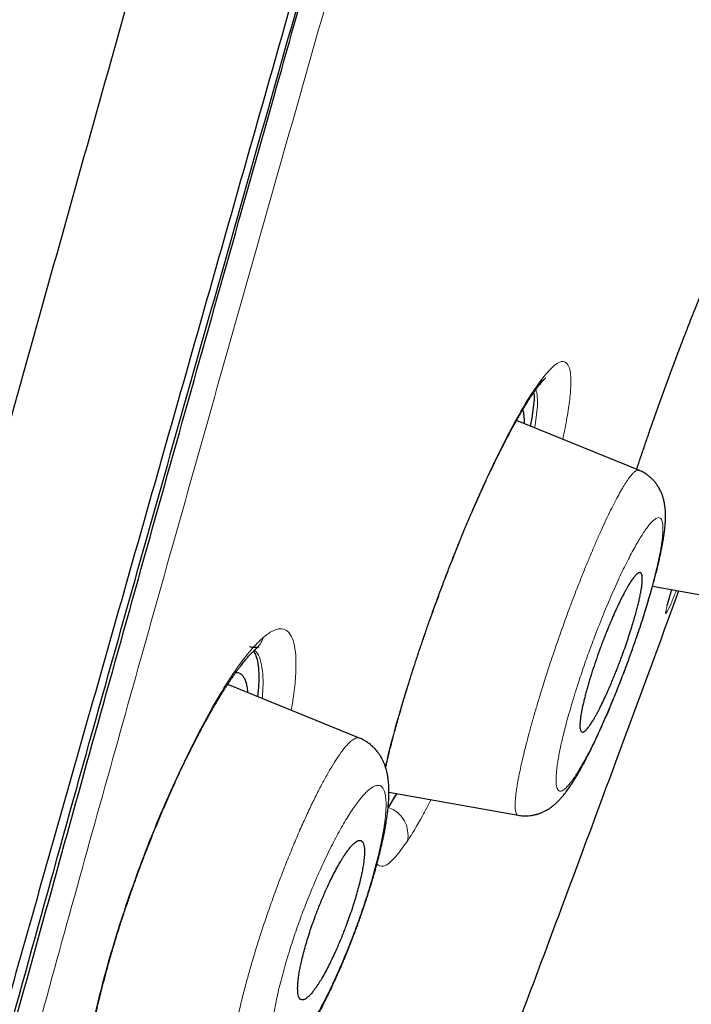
# Model space of a CAD drawing. Header units: millimetres. Extents: x 8 to 473, y 11 to 654.
# Tile 616 of 656: x 444 to 451, y 549 to 559. Entities that reach past the tile are written whole.
import ezdxf

# ---------------------------------------------------------------- set-up
doc = ezdxf.new("R2010")
doc.units = ezdxf.units.MM

msp = doc.modelspace()

# ---------------------------------------------------------------- linework, layer by layer
at = {"color": 7, "linetype": 'Continuous', "lineweight": 30}
for p, q in [((450.453, 554.198), (449.153, 554.728)), ((450.598, 552.967), (451.418, 552.82)), ((447.485, 551.354), (446.084, 551.924)), ((447.878, 550.767), (447.788, 550.617)), ((447.798, 550.781), (449.171, 550.535))]:
    msp.add_line(p, q, dxfattribs=at)
at = {"color": 8, "linetype": 'Continuous', "lineweight": 0}
msp.add_line((447.788, 550.617), (447.884, 550.766), dxfattribs=at)
for centre, radius, start, end in [((449.191, 555.249), 0.25, 322.1446, 343.8249), ((446.209, 552.498), 0.264, 310.4625, 343.9967), ((447.692, 550.325), 0.308, 347.8533, 71.7983)]:
    msp.add_arc(centre, radius, start, end, dxfattribs=at)
at = {"color": 7, "linetype": 'Continuous', "lineweight": 30}
for points, knots in [([(470.161, 650.285), (470.165, 650.268), (470.175, 650.234), (470.165, 650.13), (470.121, 649.916), (470.019, 649.506), (469.85, 648.852), (469.606, 647.941), (469.285, 646.778), (468.881, 645.329), (468.435, 643.743), (467.967, 642.086), (467.504, 640.446), (466.969, 638.552), (466.36, 636.375), (465.686, 633.934), (464.922, 631.151), (464.077, 628.063), (463.164, 624.714), (462.242, 621.331), (461.317, 617.938), (460.087, 613.427), (458.544, 607.791), (456.692, 601.044), (454.838, 594.331), (452.986, 587.638), (451.161, 581.094), (449.367, 574.681), (447.606, 568.399), (446.088, 562.982), (444.812, 558.438), (443.781, 554.762), (442.754, 551.101), (442.091, 548.732), (441.758, 547.542)], [0, 0, 0, 0, 0.026643, 0.056461, 0.086551, 0.11684, 0.14723, 0.177651, 0.208116, 0.238721, 0.269551, 0.290293, 0.311234, 0.332423, 0.353891, 0.375326, 0.396544, 0.421695, 0.446548, 0.471138, 0.49552, 0.519728, 0.567844, 0.615722, 0.66337, 0.710804, 0.758299, 0.802852, 0.847609, 0.892545, 0.919139, 0.945881, 0.972812, 1, 1, 1, 1]), ([(454.433, 650.065), (454.432, 650.063), (454.407, 650.017), (454.362, 649.932), (454.298, 649.814), (454.239, 649.704), (454.185, 649.602), (454.134, 649.508), (454.087, 649.421), (454.045, 649.341), (454.007, 649.27), (453.973, 649.207), (453.944, 649.153), (453.919, 649.107), (453.899, 649.069), (453.883, 649.039), (453.871, 649.017), (453.86, 648.996), (453.845, 648.969), (453.825, 648.93), (453.798, 648.88), (453.768, 648.824), (453.734, 648.761), (453.698, 648.692), (453.642, 648.588), (453.57, 648.453), (453.483, 648.291), (453.399, 648.133), (453.318, 647.979), (453.239, 647.831), (453.161, 647.685), (453.083, 647.538), (453.001, 647.384), (452.914, 647.219), (452.822, 647.045), (452.724, 646.859), (452.62, 646.664), (452.512, 646.458), (452.417, 646.279), (452.338, 646.13), (452.278, 646.014), (452.218, 645.901), (452.162, 645.793), (452.109, 645.694), (452.062, 645.603), (452.019, 645.521), (451.98, 645.448), (451.946, 645.382), (451.914, 645.322), (451.888, 645.273), (451.867, 645.233), (451.85, 645.2), (451.832, 645.165), (451.81, 645.124), (451.785, 645.075), (451.755, 645.018), (451.721, 644.953), (451.684, 644.882), (451.642, 644.803), (451.598, 644.718), (451.499, 644.528), (451.348, 644.239), (451.154, 643.866), (450.971, 643.514), (450.798, 643.181), (450.628, 642.853), (450.462, 642.532), (450.3, 642.217), (450.141, 641.909), (449.987, 641.608), (449.847, 641.336), (449.721, 641.09), (449.608, 640.869), (449.498, 640.653), (449.395, 640.452), (449.301, 640.268), (449.216, 640.1), (449.135, 639.94), (449.057, 639.787), (448.984, 639.643), (448.915, 639.507), (448.85, 639.38), (448.79, 639.26), (448.733, 639.147), (448.679, 639.041), (448.629, 638.942), (448.583, 638.852), (448.541, 638.769), (448.504, 638.694), (448.47, 638.627), (448.442, 638.572), (448.42, 638.528), (448.401, 638.491), (448.383, 638.455), (448.363, 638.415), (448.339, 638.367), (448.311, 638.312), (448.279, 638.249), (448.244, 638.179), (448.203, 638.098), (448.156, 638.003), (448.101, 637.894), (448.042, 637.776), (447.977, 637.648), (447.909, 637.511), (447.839, 637.372), (447.769, 637.232), (447.699, 637.092), (447.626, 636.946), (447.551, 636.795), (447.451, 636.594), (447.328, 636.348), (447.175, 636.04), (447.017, 635.721), (446.854, 635.392), (446.692, 635.064), (446.531, 634.737), (446.372, 634.412), (446.217, 634.096), (446.066, 633.79), (445.935, 633.52), (445.82, 633.285), (445.722, 633.083), (445.623, 632.882), (445.524, 632.676), (445.41, 632.442), (445.282, 632.178), (445.139, 631.882), (444.996, 631.587), (444.855, 631.293), (444.715, 631.003), (444.571, 630.704), (444.424, 630.397), (444.274, 630.082), (444.119, 629.758), (443.961, 629.427), (443.8, 629.087), (443.635, 628.738), (443.466, 628.381), (443.293, 628.015), (443.12, 627.648), (442.948, 627.28), (442.775, 626.911), (442.599, 626.535), (442.421, 626.151), (442.254, 625.793), (442.1, 625.461), (441.959, 625.156), (441.818, 624.848), (441.676, 624.542), (441.538, 624.24), (441.395, 623.929), (441.249, 623.61), (441.1, 623.282), (440.955, 622.965), (440.821, 622.669), (440.695, 622.393), (440.579, 622.136), (440.467, 621.888), (440.359, 621.648), (440.255, 621.417), (440.154, 621.194), (440.058, 620.98), (439.966, 620.775), (439.878, 620.578), (439.794, 620.389), (439.713, 620.209), (439.637, 620.037), (439.564, 619.874), (439.495, 619.719), (439.43, 619.573), (439.368, 619.433), (439.309, 619.3), (439.254, 619.174), (439.201, 619.056), (439.152, 618.944), (439.105, 618.838), (439.062, 618.741), (439.023, 618.652), (438.988, 618.574), (438.956, 618.501), (438.927, 618.434), (438.9, 618.374), (438.877, 618.321), (438.856, 618.273), (438.835, 618.225), (438.807, 618.162), (438.771, 618.08), (438.726, 617.978), (438.678, 617.867), (438.625, 617.746), (438.568, 617.615), (438.506, 617.475), (438.441, 617.326), (438.372, 617.168), (438.299, 617.001), (438.223, 616.825), (438.14, 616.635), (438.051, 616.43), (437.956, 616.21), (437.856, 615.98), (437.753, 615.74), (437.645, 615.491), (437.535, 615.234), (437.42, 614.967), (437.302, 614.691), (437.184, 614.415), (437.066, 614.139), (436.949, 613.865), (436.829, 613.582), (436.706, 613.291), (436.579, 612.991), (436.449, 612.683), (436.316, 612.367), (436.18, 612.043), (436.041, 611.713), (435.9, 611.374), (435.756, 611.029), (435.609, 610.675), (435.459, 610.312), (435.306, 609.941), (435.149, 609.561), (434.987, 609.166), (434.819, 608.756), (434.647, 608.334), (434.473, 607.905), (434.298, 607.472), (434.121, 607.034), (433.937, 606.577), (433.746, 606.1), (433.548, 605.603), (433.348, 605.1), (433.146, 604.588), (432.941, 604.068), (432.735, 603.542), (432.52, 602.991), (432.297, 602.417), (432.066, 601.82), (431.834, 601.216), (431.601, 600.603), (431.387, 600.042), (431.195, 599.533), (431.023, 599.077), (430.85, 598.616), (430.676, 598.151), (430.503, 597.684), (430.331, 597.22), (430.155, 596.745), (429.977, 596.259), (429.795, 595.76), (429.612, 595.257), (429.427, 594.747), (429.232, 594.204), (429.025, 593.628), (428.809, 593.02), (428.592, 592.407), (428.373, 591.787), (428.155, 591.164), (427.938, 590.538), (427.721, 589.91), (427.503, 589.276), (427.293, 588.659), (427.091, 588.061), (426.896, 587.483), (426.7, 586.899), (426.504, 586.309), (426.306, 585.711), (426.108, 585.107), (425.91, 584.501), (425.712, 583.892), (425.514, 583.277), (425.316, 582.656), (425.117, 582.029), (424.918, 581.398), (424.719, 580.763), (424.519, 580.121), (424.32, 579.474), (424.103, 578.765), (423.869, 577.995), (423.619, 577.162), (423.368, 576.321), (423.119, 575.473), (422.877, 574.643), (422.643, 573.831), (422.417, 573.037), (422.19, 572.236), (421.965, 571.429), (421.74, 570.616), (421.516, 569.796), (421.309, 569.029), (421.118, 568.315), (420.943, 567.657), (420.77, 566.996), (420.597, 566.331), (420.424, 565.66), (420.252, 564.984), (420.07, 564.265), (419.881, 563.506), (419.683, 562.703), (419.486, 561.894), (419.29, 561.08), (419.096, 560.261), (418.906, 559.451), (418.722, 558.65), (418.541, 557.859), (418.363, 557.064), (418.186, 556.264), (418.069, 555.73), (418.011, 555.462)], [0, 0, 0, 0, 0.000098, 0.001589, 0.002961, 0.004242, 0.00543, 0.006526, 0.007549, 0.008475, 0.009305, 0.010038, 0.010675, 0.011215, 0.011658, 0.011998, 0.012244, 0.012453, 0.012707, 0.013199, 0.013803, 0.014438, 0.015163, 0.015978, 0.016832, 0.01877, 0.020652, 0.022477, 0.024245, 0.025957, 0.027612, 0.029269, 0.031038, 0.032921, 0.03492, 0.037035, 0.039266, 0.041612, 0.044074, 0.045383, 0.046721, 0.048028, 0.049247, 0.050381, 0.051428, 0.052336, 0.053167, 0.053922, 0.054599, 0.0552, 0.055603, 0.055963, 0.056324, 0.056783, 0.057341, 0.058, 0.058713, 0.059514, 0.060405, 0.061382, 0.062385, 0.066803, 0.071131, 0.074925, 0.078657, 0.082323, 0.085919, 0.089437, 0.092874, 0.096225, 0.099487, 0.101989, 0.10444, 0.106842, 0.109184, 0.111131, 0.112992, 0.114769, 0.116461, 0.118068, 0.119563, 0.120976, 0.122305, 0.123549, 0.124732, 0.125825, 0.12683, 0.127746, 0.128572, 0.129309, 0.129957, 0.130402, 0.130792, 0.131153, 0.131594, 0.132127, 0.132741, 0.133433, 0.134198, 0.135038, 0.136134, 0.137333, 0.138637, 0.140043, 0.141553, 0.143166, 0.144627, 0.146163, 0.147774, 0.149456, 0.15114, 0.154396, 0.157583, 0.161287, 0.164896, 0.168411, 0.172075, 0.175635, 0.179091, 0.182444, 0.185691, 0.187941, 0.190136, 0.192311, 0.194549, 0.196853, 0.19997, 0.203199, 0.20654, 0.209617, 0.212782, 0.216035, 0.219375, 0.222802, 0.226316, 0.22992, 0.233613, 0.237397, 0.241273, 0.245242, 0.249301, 0.253212, 0.257204, 0.261275, 0.265426, 0.269655, 0.272904, 0.276197, 0.279534, 0.28287, 0.286126, 0.289301, 0.292939, 0.296465, 0.299882, 0.303186, 0.306042, 0.308806, 0.311478, 0.314057, 0.316544, 0.318938, 0.321239, 0.323448, 0.325564, 0.327589, 0.329523, 0.331365, 0.333117, 0.334777, 0.336347, 0.337826, 0.339278, 0.340631, 0.341885, 0.343076, 0.344216, 0.345306, 0.346199, 0.347051, 0.347837, 0.348552, 0.349195, 0.349759, 0.350256, 0.35075, 0.351274, 0.352281, 0.35338, 0.354571, 0.355854, 0.357258, 0.358758, 0.360354, 0.362045, 0.363832, 0.365713, 0.36769, 0.369926, 0.372272, 0.374727, 0.377292, 0.379965, 0.382698, 0.385538, 0.388487, 0.391547, 0.394375, 0.397295, 0.400308, 0.403412, 0.406605, 0.409883, 0.413244, 0.416683, 0.420196, 0.423787, 0.427457, 0.431212, 0.435054, 0.43899, 0.44302, 0.447141, 0.451552, 0.456033, 0.460564, 0.465145, 0.469776, 0.47446, 0.479632, 0.484871, 0.490184, 0.495575, 0.50105, 0.5066, 0.512209, 0.518433, 0.524705, 0.531042, 0.537459, 0.543972, 0.548688, 0.553463, 0.558297, 0.563178, 0.568071, 0.572938, 0.577743, 0.582952, 0.588145, 0.593384, 0.59869, 0.604071, 0.610361, 0.61669, 0.623049, 0.629483, 0.636009, 0.64247, 0.648969, 0.655537, 0.662177, 0.668131, 0.674101, 0.680125, 0.686228, 0.692406, 0.698644, 0.704904, 0.711166, 0.717479, 0.723888, 0.73035, 0.736821, 0.743335, 0.749925, 0.756573, 0.763256, 0.771713, 0.780244, 0.788845, 0.797504, 0.80623, 0.814259, 0.822361, 0.830516, 0.838728, 0.846995, 0.855321, 0.863723, 0.870371, 0.877044, 0.883739, 0.890466, 0.897249, 0.904107, 0.910995, 0.919032, 0.927134, 0.93531, 0.943515, 0.951754, 0.960056, 0.967965, 0.975929, 0.983915, 0.991936, 1, 1, 1, 1]), ([(471.484, 648.33), (471.488, 648.316), (471.497, 648.284), (471.488, 648.178), (471.446, 647.96), (471.347, 647.548), (471.196, 646.941), (470.998, 646.18), (470.769, 645.319), (470.49, 644.289), (470.158, 643.073), (469.787, 641.725), (469.38, 640.254), (468.943, 638.682), (468.486, 637.039), (468.024, 635.366), (467.573, 633.72), (467.092, 631.958), (466.53, 629.9), (465.886, 627.539), (465.16, 624.882), (464.418, 622.172), (463.666, 619.429), (462.906, 616.668), (461.888, 612.972), (460.604, 608.335), (459.056, 602.763), (457.502, 597.194), (455.944, 591.632), (454.383, 586.074), (452.899, 580.814), (451.495, 575.849), (450.172, 571.182), (448.851, 566.524), (447.696, 562.458), (446.708, 558.985), (445.888, 556.099), (445.075, 553.24), (444.271, 550.41), (443.753, 548.575), (443.493, 547.657)], [0, 0, 0, 0, 0.0263947, 0.0567135, 0.0870843, 0.1174919, 0.1479186, 0.1722719, 0.1966285, 0.2209895, 0.2453683, 0.2697732, 0.2901329, 0.310517, 0.330927, 0.3462517, 0.3615813, 0.3769064, 0.39222, 0.4126117, 0.4329787, 0.453321, 0.473641, 0.4939369, 0.5142124, 0.554725, 0.5952005, 0.6356391, 0.6760307, 0.7163943, 0.7567769, 0.7907369, 0.8247232, 0.8587319, 0.8927619, 0.9141655, 0.9355885, 0.9570317, 0.9784983, 1, 1, 1, 1]), ([(443.571, 547.548), (443.926, 548.83), (444.632, 551.385), (445.761, 555.379), (446.906, 559.413), (448.199, 563.949), (449.492, 568.476), (450.397, 571.649), (450.778, 572.985)], [0, 0, 0, 0, 0.159782, 0.318102, 0.476219, 0.6347, 0.846114, 1, 1, 1, 1]), ([(443.662, 547.747), (443.967, 548.85), (444.586, 551.087), (445.567, 554.588), (446.526, 557.994), (447.16, 560.236), (447.453, 561.273)], [0, 0, 0, 0, 0.253931, 0.515114, 0.775842, 1, 1, 1, 1]), ([(450.429, 554.208), (450.433, 554.219), (450.451, 554.273), (450.485, 554.373), (450.53, 554.507), (450.58, 554.65), (450.633, 554.801), (450.689, 554.959), (450.746, 555.115), (450.803, 555.269), (450.852, 555.401), (450.894, 555.512), (450.929, 555.603), (450.966, 555.696), (451.004, 555.794), (451.044, 555.896), (451.087, 556.003), (451.133, 556.115), (451.177, 556.222), (451.219, 556.323), (451.259, 556.419), (451.301, 556.515), (451.343, 556.612), (451.385, 556.709), (451.429, 556.805), (451.472, 556.899), (451.515, 556.991), (451.558, 557.08), (451.585, 557.134), (451.599, 557.162)], [0, 0, 0, 0, 0.009775, 0.050649, 0.091093, 0.131104, 0.17854, 0.225352, 0.271547, 0.317138, 0.362147, 0.389994, 0.417623, 0.445839, 0.476093, 0.508421, 0.542823, 0.579299, 0.617848, 0.650176, 0.683824, 0.718786, 0.755057, 0.792632, 0.831504, 0.871673, 0.913139, 0.955909, 1, 1, 1, 1]), ([(449.388, 555.096), (449.393, 555.102), (449.402, 555.113), (449.414, 555.127), (449.423, 555.138), (449.43, 555.145), (449.435, 555.151), (449.44, 555.157), (449.445, 555.162), (449.452, 555.168), (449.458, 555.174), (449.462, 555.178), (449.463, 555.178), (449.463, 555.178)], [0, 0, 0, 0, 0.120547, 0.223664, 0.309471, 0.378066, 0.42953, 0.484398, 0.550737, 0.629227, 0.765796, 0.892402, 1, 1, 1, 1]), ([(449.424, 555.162), (449.422, 555.161), (449.42, 555.161), (449.418, 555.16), (449.418, 555.16)], [0, 0, 0, 0, 0.935066, 1, 1, 1, 1]), ([(447.763, 551.042), (447.763, 551.042), (447.766, 551.057), (447.772, 551.084), (447.781, 551.122), (447.789, 551.154), (447.795, 551.18), (447.801, 551.201), (447.806, 551.222), (447.812, 551.248), (447.821, 551.283), (447.832, 551.326), (447.846, 551.379), (447.863, 551.44), (447.882, 551.51), (447.904, 551.589), (447.929, 551.676), (447.958, 551.773), (447.99, 551.879), (448.025, 551.991), (448.062, 552.108), (448.101, 552.227), (448.142, 552.349), (448.184, 552.47), (448.229, 552.601), (448.279, 552.738), (448.332, 552.884), (448.385, 553.025), (448.44, 553.169), (448.497, 553.313), (448.555, 553.457), (448.612, 553.596), (448.662, 553.712), (448.704, 553.808), (448.738, 553.886), (448.77, 553.959), (448.801, 554.026), (448.829, 554.088), (448.855, 554.144), (448.879, 554.194), (448.899, 554.235), (448.914, 554.267), (448.926, 554.291), (448.935, 554.311), (448.945, 554.331), (448.958, 554.356), (448.974, 554.388), (448.993, 554.427), (449.016, 554.471), (449.042, 554.522), (449.071, 554.578), (449.104, 554.639), (449.137, 554.699), (449.169, 554.756), (449.193, 554.798), (449.211, 554.828), (449.223, 554.848), (449.234, 554.866), (449.245, 554.884), (449.256, 554.902), (449.268, 554.922), (449.283, 554.945), (449.3, 554.972), (449.32, 555.001), (449.342, 555.033), (449.365, 555.065), (449.38, 555.085), (449.388, 555.096)], [0, 0, 0, 0, 0.000259, 0.011363, 0.020966, 0.029067, 0.035665, 0.04076, 0.044412, 0.051375, 0.059285, 0.069811, 0.082119, 0.096216, 0.112106, 0.129792, 0.148914, 0.169753, 0.192306, 0.216578, 0.24014, 0.265039, 0.290006, 0.314632, 0.338914, 0.368781, 0.398108, 0.426892, 0.455133, 0.486117, 0.516425, 0.546063, 0.57504, 0.592895, 0.610458, 0.627658, 0.643561, 0.657897, 0.672291, 0.68467, 0.695038, 0.703395, 0.709742, 0.713548, 0.718801, 0.725518, 0.733425, 0.744894, 0.757387, 0.770904, 0.788473, 0.807513, 0.827234, 0.846443, 0.865129, 0.872458, 0.879703, 0.886865, 0.893944, 0.900971, 0.90904, 0.918692, 0.931133, 0.945485, 0.961746, 0.979917, 1, 1, 1, 1]), ([(449.335, 555.023), (449.336, 555.018), (449.344, 554.973), (449.333, 554.855), (449.308, 554.715), (449.3, 554.668)], [0, 0, 0, 0, 0.073122, 0.694655, 1, 1, 1, 1]), ([(449.218, 554.841), (449.219, 554.838), (449.224, 554.826), (449.229, 554.796), (449.233, 554.751), (449.234, 554.716), (449.233, 554.696), (449.233, 554.696)], [0, 0, 0, 0, 0.08892, 0.392149, 0.695514, 0.998898, 1, 1, 1, 1]), ([(449.171, 550.535), (449.188, 550.532), (449.219, 550.528), (449.262, 550.528), (449.296, 550.531), (449.321, 550.534), (449.338, 550.538), (449.352, 550.541), (449.364, 550.544), (449.376, 550.547), (449.388, 550.551), (449.402, 550.556), (449.416, 550.562), (449.435, 550.57), (449.462, 550.583), (449.494, 550.601), (449.524, 550.622), (449.549, 550.642), (449.574, 550.663), (449.596, 550.685), (449.616, 550.706), (449.633, 550.725), (449.648, 550.743), (449.664, 550.762), (449.68, 550.783), (449.695, 550.804), (449.709, 550.823), (449.723, 550.843), (449.74, 550.868), (449.76, 550.899), (449.782, 550.935), (449.805, 550.974), (449.828, 551.014), (449.849, 551.051), (449.866, 551.083), (449.88, 551.109), (449.892, 551.132), (449.906, 551.158), (449.922, 551.19), (449.941, 551.228), (449.967, 551.281), (449.998, 551.346), (450.034, 551.424), (450.066, 551.496), (450.097, 551.564), (450.126, 551.631), (450.156, 551.704), (450.189, 551.783), (450.223, 551.868), (450.259, 551.959), (450.297, 552.057), (450.336, 552.161), (450.375, 552.268), (450.413, 552.376), (450.449, 552.481), (450.482, 552.582), (450.513, 552.678), (450.541, 552.77), (450.567, 552.857), (450.59, 552.936), (450.61, 553.007), (450.627, 553.072), (450.642, 553.13), (450.655, 553.181), (450.665, 553.224), (450.673, 553.259), (450.679, 553.285), (450.683, 553.303), (450.686, 553.321), (450.691, 553.344), (450.697, 553.375), (450.704, 553.411), (450.711, 553.448), (450.716, 553.479), (450.72, 553.505), (450.725, 553.548), (450.73, 553.587), (450.733, 553.623), (450.734, 553.638), (450.735, 553.656), (450.736, 553.678), (450.737, 553.702), (450.737, 553.727), (450.736, 553.748), (450.735, 553.766), (450.734, 553.781), (450.733, 553.795), (450.731, 553.808), (450.73, 553.821), (450.727, 553.836), (450.724, 553.853), (450.72, 553.873), (450.716, 553.892), (450.711, 553.907), (450.708, 553.919), (450.704, 553.93), (450.699, 553.943), (450.692, 553.959), (450.682, 553.983), (450.666, 554.013), (450.644, 554.047), (450.625, 554.072), (450.611, 554.088), (450.601, 554.099), (450.591, 554.109), (450.578, 554.12), (450.56, 554.136), (450.534, 554.156), (450.497, 554.179), (450.469, 554.192), (450.453, 554.199)], [0, 0, 0, 0, 0.010636, 0.01953, 0.026548, 0.031608, 0.034985, 0.037941, 0.04061, 0.042989, 0.046193, 0.048915, 0.052631, 0.057572, 0.063729, 0.074712, 0.083914, 0.0931, 0.102715, 0.112694, 0.122552, 0.130001, 0.137152, 0.145382, 0.154538, 0.162899, 0.170142, 0.177516, 0.185941, 0.198016, 0.210886, 0.223499, 0.235863, 0.247798, 0.256705, 0.263654, 0.269332, 0.276118, 0.284635, 0.294587, 0.305553, 0.324473, 0.342362, 0.359236, 0.372887, 0.387067, 0.402229, 0.418372, 0.435496, 0.453605, 0.472704, 0.4928, 0.513864, 0.534835, 0.555197, 0.574947, 0.594084, 0.6126, 0.630491, 0.647754, 0.662684, 0.677108, 0.690709, 0.70262, 0.712786, 0.721947, 0.728989, 0.731786, 0.736143, 0.742104, 0.749676, 0.760987, 0.771231, 0.780186, 0.787845, 0.794233, 0.818426, 0.823385, 0.828366, 0.833745, 0.840542, 0.848841, 0.857362, 0.864446, 0.87009, 0.875149, 0.879164, 0.883053, 0.887124, 0.891478, 0.89635, 0.902255, 0.908265, 0.912421, 0.915248, 0.917908, 0.921318, 0.925489, 0.930092, 0.939933, 0.94886, 0.95718, 0.960227, 0.963234, 0.966199, 0.96926, 0.973984, 0.980765, 0.989492, 1, 1, 1, 1]), ([(449.85, 551.416), (449.852, 551.416), (449.856, 551.416), (449.863, 551.418), (449.871, 551.422), (449.881, 551.429), (449.892, 551.439), (449.905, 551.454), (449.922, 551.475), (449.943, 551.504), (449.965, 551.539), (449.982, 551.568), (449.993, 551.588), (450, 551.6), (450.006, 551.61), (450.011, 551.621), (450.017, 551.631), (450.022, 551.64), (450.036, 551.668), (450.06, 551.716), (450.094, 551.788), (450.128, 551.863), (450.158, 551.932), (450.183, 551.992), (450.204, 552.044), (450.224, 552.094), (450.243, 552.144), (450.262, 552.194), (450.284, 552.254), (450.31, 552.327), (450.338, 552.41), (450.365, 552.492), (450.388, 552.566), (450.408, 552.633), (450.424, 552.692), (450.439, 552.748), (450.452, 552.801), (450.464, 552.853), (450.474, 552.903), (450.482, 552.952), (450.487, 552.995), (450.49, 553.034), (450.489, 553.066), (450.486, 553.084), (450.483, 553.094), (450.481, 553.099), (450.479, 553.103), (450.476, 553.106), (450.473, 553.109), (450.47, 553.111), (450.466, 553.112), (450.461, 553.112), (450.455, 553.11), (450.448, 553.108), (450.44, 553.103), (450.431, 553.095), (450.42, 553.085), (450.409, 553.072), (450.392, 553.051), (450.372, 553.023), (450.349, 552.987), (450.332, 552.958), (450.321, 552.938), (450.314, 552.927), (450.309, 552.916), (450.303, 552.906), (450.298, 552.896), (450.293, 552.887), (450.279, 552.86), (450.255, 552.813), (450.22, 552.74), (450.186, 552.665), (450.157, 552.596), (450.131, 552.536), (450.11, 552.485), (450.09, 552.434), (450.071, 552.384), (450.052, 552.335), (450.027, 552.265), (449.995, 552.175), (449.958, 552.064), (449.93, 551.975), (449.91, 551.907), (449.896, 551.857), (449.884, 551.809), (449.872, 551.763), (449.861, 551.719), (449.851, 551.673), (449.842, 551.625), (449.834, 551.577), (449.829, 551.533), (449.826, 551.495), (449.827, 551.462), (449.831, 551.438), (449.838, 551.422), (449.845, 551.419), (449.848, 551.417)], [0, 0, 0, 0, 0.006777, 0.014278, 0.022505, 0.031457, 0.041134, 0.051536, 0.062663, 0.078159, 0.091912, 0.103924, 0.107577, 0.111033, 0.11429, 0.11735, 0.120213, 0.122878, 0.125345, 0.14304, 0.160154, 0.176688, 0.192644, 0.202962, 0.213025, 0.222832, 0.232383, 0.24168, 0.250722, 0.266527, 0.282287, 0.298005, 0.313684, 0.326203, 0.338702, 0.351183, 0.363646, 0.376095, 0.390105, 0.404585, 0.419537, 0.434963, 0.450865, 0.467245, 0.472015, 0.476824, 0.481672, 0.48656, 0.491487, 0.496453, 0.501458, 0.507522, 0.514094, 0.521172, 0.528758, 0.536851, 0.545452, 0.554559, 0.564175, 0.580102, 0.594091, 0.606142, 0.609764, 0.613166, 0.616348, 0.61931, 0.622052, 0.624574, 0.626876, 0.64458, 0.661699, 0.678235, 0.694188, 0.704503, 0.714561, 0.724361, 0.733905, 0.743193, 0.752225, 0.77316, 0.794062, 0.814939, 0.825377, 0.835812, 0.846244, 0.856677, 0.867109, 0.877543, 0.891453, 0.90587, 0.920797, 0.936236, 0.952189, 0.968656, 0.985641, 1, 1, 1, 1]), ([(448.861, 547.494), (449.057, 548.016), (449.526, 549.262), (450.198, 551.07), (450.672, 552.357), (450.878, 552.917)], [0, 0, 0, 0, 0.2892345, 0.6905313, 1, 1, 1, 1]), ([(450.754, 552.757), (450.759, 552.781), (450.767, 552.814), (450.795, 552.905), (450.803, 552.93)], [0, 0, 0, 0, 0.726798, 1, 1, 1, 1]), ([(444.581, 547.543), (444.58, 547.551), (444.579, 547.564), (444.578, 547.585), (444.577, 547.604), (444.576, 547.621), (444.576, 547.636), (444.576, 547.66), (444.577, 547.695), (444.579, 547.743), (444.582, 547.792), (444.587, 547.842), (444.592, 547.891), (444.598, 547.94), (444.603, 547.984), (444.609, 548.021), (444.613, 548.052), (444.618, 548.082), (444.622, 548.108), (444.626, 548.131), (444.63, 548.155), (444.635, 548.184), (444.642, 548.221), (444.651, 548.265), (444.66, 548.315), (444.671, 548.369), (444.683, 548.423), (444.7, 548.497), (444.721, 548.59), (444.75, 548.705), (444.781, 548.823), (444.814, 548.946), (444.851, 549.073), (444.888, 549.199), (444.926, 549.323), (444.965, 549.444), (445.007, 549.569), (445.051, 549.698), (445.097, 549.83), (445.146, 549.965), (445.198, 550.103), (445.252, 550.242), (445.308, 550.382), (445.366, 550.522), (445.425, 550.658), (445.482, 550.789), (445.537, 550.909), (445.587, 551.017), (445.633, 551.111), (445.673, 551.194), (445.712, 551.271), (445.748, 551.341), (445.782, 551.406), (445.813, 551.464), (445.843, 551.519), (445.867, 551.564), (445.888, 551.6), (445.904, 551.628), (445.92, 551.656), (445.936, 551.685), (445.952, 551.712), (445.966, 551.736), (445.977, 551.754), (445.985, 551.767), (445.992, 551.779), (446, 551.792), (446.01, 551.809), (446.023, 551.83), (446.039, 551.855), (446.057, 551.884), (446.076, 551.913), (446.095, 551.942), (446.113, 551.969), (446.13, 551.994), (446.149, 552.022), (446.17, 552.051), (446.192, 552.081), (446.211, 552.106), (446.229, 552.129), (446.245, 552.151), (446.262, 552.171), (446.278, 552.19), (446.293, 552.207), (446.307, 552.223), (446.321, 552.239), (446.335, 552.254), (446.35, 552.269), (446.366, 552.283), (446.376, 552.292), (446.381, 552.297)], [0, 0, 0, 0, 0.010544, 0.019672, 0.027378, 0.033658, 0.039157, 0.044849, 0.059069, 0.074061, 0.087914, 0.101406, 0.114111, 0.126059, 0.137647, 0.144791, 0.151839, 0.158682, 0.164361, 0.16865, 0.173561, 0.179666, 0.186993, 0.1962, 0.20644, 0.216788, 0.227201, 0.237682, 0.257712, 0.277938, 0.298351, 0.318957, 0.339834, 0.361261, 0.38009, 0.399353, 0.419057, 0.439211, 0.459828, 0.480923, 0.502515, 0.524503, 0.546821, 0.569486, 0.592349, 0.61426, 0.635014, 0.654623, 0.670846, 0.6862, 0.700686, 0.714304, 0.727056, 0.73894, 0.750042, 0.761499, 0.767496, 0.773672, 0.780026, 0.786559, 0.793228, 0.798928, 0.80318, 0.806114, 0.808517, 0.811727, 0.815744, 0.821227, 0.82773, 0.835253, 0.843587, 0.85168, 0.859382, 0.866696, 0.873621, 0.884541, 0.894331, 0.90311, 0.911458, 0.919456, 0.927443, 0.936254, 0.94376, 0.95159, 0.959698, 0.968087, 0.97737, 0.988007, 1, 1, 1, 1]), ([(446.416, 552.323), (446.416, 552.323), (446.416, 552.323), (446.412, 552.321), (446.405, 552.319), (446.398, 552.318), (446.39, 552.316), (446.379, 552.315), (446.367, 552.315), (446.353, 552.316), (446.337, 552.318), (446.325, 552.321), (446.319, 552.323)], [0, 0, 0, 0, 0.105901, 0.231415, 0.341111, 0.433273, 0.515502, 0.610895, 0.693927, 0.781572, 0.882584, 1, 1, 1, 1]), ([(446.359, 552.277), (446.368, 552.262), (446.388, 552.229), (446.405, 552.15), (446.415, 552.047), (446.415, 551.931), (446.406, 551.838), (446.401, 551.795)], [0, 0, 0, 0, 0.1823982, 0.4012116, 0.6133031, 0.8189564, 1, 1, 1, 1]), ([(446.17, 552.051), (446.177, 552.051), (446.193, 552.052), (446.216, 552.042), (446.239, 552.024), (446.258, 551.996), (446.274, 551.96), (446.285, 551.914), (446.293, 551.874), (446.294, 551.846), (446.295, 551.838)], [0, 0, 0, 0, 0.0903182, 0.2332711, 0.3763818, 0.5196456, 0.6630307, 0.8064872, 0.9499548, 1, 1, 1, 1]), ([(446.186, 547.695), (446.201, 547.692), (446.229, 547.688), (446.269, 547.687), (446.301, 547.688), (446.327, 547.691), (446.345, 547.694), (446.36, 547.697), (446.373, 547.699), (446.388, 547.703), (446.404, 547.707), (446.428, 547.715), (446.456, 547.725), (446.487, 547.74), (446.517, 547.755), (446.546, 547.773), (446.574, 547.792), (446.602, 547.813), (446.631, 547.838), (446.662, 547.866), (446.691, 547.895), (446.718, 547.925), (446.741, 547.951), (446.763, 547.977), (446.784, 548.003), (446.803, 548.029), (446.823, 548.056), (446.844, 548.086), (446.87, 548.123), (446.898, 548.167), (446.927, 548.213), (446.959, 548.266), (446.994, 548.325), (447.029, 548.389), (447.063, 548.451), (447.094, 548.511), (447.124, 548.572), (447.155, 548.634), (447.185, 548.697), (447.212, 548.756), (447.234, 548.803), (447.25, 548.839), (447.261, 548.865), (447.271, 548.887), (447.279, 548.904), (447.286, 548.921), (447.295, 548.943), (447.308, 548.974), (447.324, 549.012), (447.343, 549.056), (447.363, 549.106), (447.385, 549.16), (447.406, 549.215), (447.427, 549.27), (447.447, 549.323), (447.468, 549.379), (447.489, 549.438), (447.511, 549.501), (447.531, 549.56), (447.55, 549.617), (447.567, 549.668), (447.581, 549.712), (447.591, 549.745), (447.599, 549.769), (447.605, 549.789), (447.612, 549.812), (447.62, 549.84), (447.63, 549.874), (447.641, 549.913), (447.658, 549.971), (447.678, 550.046), (447.7, 550.134), (447.721, 550.221), (447.737, 550.294), (447.749, 550.351), (447.757, 550.394), (447.763, 550.432), (447.769, 550.466), (447.774, 550.496), (447.778, 550.525), (447.782, 550.552), (447.785, 550.581), (447.788, 550.61), (447.791, 550.64), (447.793, 550.666), (447.795, 550.689), (447.796, 550.712), (447.797, 550.738), (447.798, 550.768), (447.798, 550.8), (447.797, 550.832), (447.795, 550.864), (447.793, 550.895), (447.789, 550.923), (447.785, 550.949), (447.782, 550.968), (447.778, 550.984), (447.775, 550.997), (447.772, 551.01), (447.768, 551.025), (447.762, 551.043), (447.756, 551.062), (447.75, 551.078), (447.744, 551.091), (447.739, 551.103), (447.733, 551.116), (447.726, 551.131), (447.717, 551.148), (447.706, 551.166), (447.693, 551.186), (447.677, 551.207), (447.66, 551.229), (447.644, 551.245), (447.633, 551.256), (447.624, 551.265), (447.615, 551.273), (447.603, 551.283), (447.585, 551.298), (447.559, 551.316), (447.525, 551.336), (447.499, 551.348), (447.485, 551.354)], [0, 0, 0, 0, 0.01032, 0.019083, 0.026214, 0.031663, 0.035736, 0.038679, 0.04197, 0.045623, 0.049636, 0.053932, 0.063255, 0.071451, 0.080509, 0.090071, 0.099377, 0.109463, 0.120826, 0.132879, 0.1467, 0.158497, 0.168199, 0.178031, 0.187843, 0.197382, 0.205345, 0.215372, 0.227526, 0.241158, 0.255116, 0.268761, 0.286326, 0.302718, 0.317957, 0.332061, 0.345045, 0.360018, 0.373786, 0.386356, 0.397736, 0.403591, 0.409075, 0.413693, 0.416983, 0.419753, 0.424169, 0.43035, 0.438295, 0.446931, 0.456988, 0.467945, 0.478688, 0.489182, 0.499423, 0.509412, 0.521763, 0.533712, 0.545261, 0.55641, 0.566588, 0.575089, 0.581907, 0.586083, 0.589523, 0.593887, 0.599427, 0.606144, 0.614042, 0.623024, 0.64143, 0.660062, 0.678923, 0.698017, 0.708853, 0.718928, 0.728175, 0.73659, 0.744176, 0.750931, 0.758407, 0.765274, 0.77333, 0.781681, 0.789067, 0.795474, 0.800897, 0.808695, 0.817299, 0.826767, 0.836297, 0.846456, 0.855925, 0.864263, 0.871543, 0.878573, 0.881938, 0.88557, 0.889496, 0.893818, 0.898888, 0.904591, 0.909502, 0.913265, 0.916116, 0.919456, 0.923728, 0.928829, 0.933899, 0.938757, 0.946281, 0.952641, 0.957796, 0.961746, 0.963442, 0.965943, 0.969383, 0.973751, 0.980982, 0.989765, 1, 1, 1, 1]), ([(446.871, 548.574), (446.873, 548.574), (446.877, 548.573), (446.885, 548.574), (446.895, 548.577), (446.907, 548.582), (446.921, 548.591), (446.939, 548.605), (446.959, 548.626), (446.983, 548.653), (447.007, 548.684), (447.026, 548.712), (447.04, 548.732), (447.048, 548.745), (447.057, 548.758), (447.065, 548.771), (447.072, 548.783), (447.09, 548.812), (447.117, 548.86), (447.154, 548.93), (447.19, 549.004), (447.223, 549.075), (447.253, 549.141), (447.279, 549.203), (447.304, 549.264), (447.328, 549.324), (447.353, 549.392), (447.38, 549.467), (447.409, 549.551), (447.435, 549.633), (447.458, 549.713), (447.479, 549.791), (447.494, 549.852), (447.505, 549.899), (447.512, 549.933), (447.518, 549.966), (447.525, 550.006), (447.531, 550.05), (447.536, 550.099), (447.538, 550.143), (447.537, 550.183), (447.532, 550.216), (447.526, 550.236), (447.521, 550.246), (447.518, 550.251), (447.514, 550.255), (447.511, 550.259), (447.507, 550.262), (447.503, 550.264), (447.499, 550.266), (447.493, 550.268), (447.486, 550.268), (447.476, 550.267), (447.464, 550.262), (447.448, 550.254), (447.429, 550.239), (447.406, 550.217), (447.382, 550.189), (447.357, 550.157), (447.338, 550.13), (447.324, 550.109), (447.316, 550.096), (447.307, 550.084), (447.299, 550.071), (447.292, 550.059), (447.275, 550.03), (447.247, 549.982), (447.21, 549.912), (447.174, 549.839), (447.141, 549.768), (447.111, 549.701), (447.085, 549.64), (447.06, 549.579), (447.036, 549.519), (447.01, 549.451), (446.983, 549.375), (446.955, 549.292), (446.929, 549.21), (446.906, 549.13), (446.885, 549.052), (446.871, 548.993), (446.861, 548.951), (446.855, 548.923), (446.85, 548.896), (446.845, 548.87), (446.839, 548.835), (446.833, 548.792), (446.829, 548.744), (446.827, 548.699), (446.828, 548.659), (446.833, 548.626), (446.841, 548.599), (446.853, 548.581), (446.865, 548.576), (446.871, 548.574)], [0, 0, 0, 0, 0.005483, 0.012113, 0.01989, 0.028813, 0.038882, 0.050097, 0.062458, 0.076628, 0.089646, 0.101513, 0.105861, 0.11003, 0.114022, 0.117837, 0.121473, 0.124932, 0.142319, 0.159195, 0.175563, 0.191426, 0.203755, 0.215765, 0.227456, 0.238831, 0.249891, 0.265461, 0.281034, 0.296616, 0.312213, 0.327831, 0.343478, 0.351316, 0.359163, 0.367021, 0.374889, 0.388465, 0.402619, 0.417355, 0.432676, 0.448584, 0.465082, 0.469301, 0.473557, 0.47785, 0.48218, 0.486548, 0.490952, 0.495394, 0.499873, 0.506697, 0.514958, 0.524658, 0.535795, 0.54837, 0.562382, 0.576643, 0.589713, 0.601591, 0.605933, 0.61009, 0.614063, 0.617853, 0.621459, 0.62488, 0.642262, 0.659133, 0.675497, 0.691357, 0.703686, 0.715694, 0.727386, 0.738762, 0.749824, 0.765345, 0.780881, 0.796437, 0.812022, 0.827641, 0.8433, 0.849578, 0.855865, 0.86216, 0.868464, 0.874777, 0.888319, 0.902459, 0.917199, 0.932543, 0.948493, 0.965051, 0.982219, 1, 1, 1, 1])]:
    msp.add_open_spline(points, degree=3, knots=knots, dxfattribs=at)
at = {"color": 8, "linetype": 'Continuous', "lineweight": 0}
for points, knots in [([(471.435, 646.686), (471.433, 646.654), (471.43, 646.588), (471.383, 646.381), (471.284, 645.987), (471.133, 645.404), (470.936, 644.671), (470.705, 643.831), (470.424, 642.828), (470.088, 641.641), (469.714, 640.321), (469.303, 638.881), (468.865, 637.339), (468.368, 635.587), (467.81, 633.594), (467.195, 631.36), (466.536, 628.946), (465.845, 626.406), (465.133, 623.783), (464.406, 621.106), (463.672, 618.399), (462.933, 615.676), (461.939, 612.014), (460.683, 607.402), (459.159, 601.844), (457.625, 596.285), (456.085, 590.731), (454.541, 585.217), (452.992, 579.739), (451.446, 574.297), (449.896, 568.861), (448.554, 564.157), (447.424, 560.191), (446.505, 556.961), (445.603, 553.77), (444.715, 550.614), (444.155, 548.585), (443.874, 547.566)], [0, 0, 0, 0, 0.030875, 0.061712, 0.092529, 0.123402, 0.148227, 0.17321, 0.198303, 0.223286, 0.248239, 0.269168, 0.290108, 0.310917, 0.33167, 0.352646, 0.373652, 0.39457, 0.415527, 0.436491, 0.457375, 0.478202, 0.499018, 0.541033, 0.583124, 0.625219, 0.667272, 0.709317, 0.75061, 0.791934, 0.833292, 0.874698, 0.899774, 0.92478, 0.949757, 0.974781, 1, 1, 1, 1]), ([(429.615, 550.589), (429.983, 551.776), (430.718, 554.15), (431.843, 557.847), (432.976, 561.593), (434.115, 565.378), (435.258, 569.185), (436.595, 573.644), (438.127, 578.755), (439.855, 584.512), (441.587, 590.271), (443.333, 596.025), (445.091, 601.776), (446.853, 607.526), (448.618, 613.27), (450.089, 618.041), (451.257, 621.837), (452.126, 624.666), (452.983, 627.467), (453.82, 630.224), (454.632, 632.914), (455.399, 635.498), (456.121, 637.956), (456.535, 639.418), (456.742, 640.149)], [0, 0, 0, 0, 0.041658, 0.083322, 0.12499, 0.166658, 0.208327, 0.249998, 0.312501, 0.37501, 0.437516, 0.500023, 0.56253, 0.625037, 0.687542, 0.750042, 0.781293, 0.812545, 0.843795, 0.875043, 0.906288, 0.937529, 0.968766, 1, 1, 1, 1]), ([(426.107, 552.768), (426.198, 553.071), (426.38, 553.675), (426.654, 554.595), (426.929, 555.522), (427.205, 556.457), (427.482, 557.397), (427.759, 558.343), (428.071, 559.413), (428.42, 560.608), (428.804, 561.928), (429.188, 563.255), (429.599, 564.67), (430.034, 566.174), (430.495, 567.768), (430.957, 569.365), (431.42, 570.965), (431.883, 572.567), (432.389, 574.317), (432.939, 576.215), (433.531, 578.261), (434.124, 580.308), (434.718, 582.356), (435.314, 584.404), (436.023, 586.842), (436.848, 589.671), (437.789, 592.888), (438.623, 595.714), (439.343, 598.15), (439.95, 600.195), (440.558, 602.24), (441.168, 604.283), (441.78, 606.326), (442.349, 608.222), (442.875, 609.97), (443.358, 611.571), (443.842, 613.171), (444.326, 614.769), (444.811, 616.364), (445.264, 617.851), (445.685, 619.231), (446.073, 620.502), (446.461, 621.77), (446.821, 622.944), (447.151, 624.023), (447.454, 625.009), (447.755, 625.991), (448.055, 626.967), (448.352, 627.938), (448.647, 628.901), (448.94, 629.857), (449.208, 630.735), (449.453, 631.537), (449.674, 632.265), (449.893, 632.983), (450.105, 633.686), (450.312, 634.375), (450.514, 635.048), (450.711, 635.708), (450.903, 636.353), (451.087, 636.979), (451.264, 637.587), (451.374, 637.974), (451.43, 638.168)], [0, 0, 0, 0, 0.0112002, 0.0224003, 0.0336003, 0.0448, 0.0559993, 0.0672001, 0.0784002, 0.0937999, 0.1091999, 0.1245994, 0.1399985, 0.1583326, 0.1766674, 0.1950006, 0.2133334, 0.2316663, 0.2499993, 0.273333, 0.2966674, 0.3199998, 0.3433336, 0.3666685, 0.3900017, 0.426667, 0.4633352, 0.5000024, 0.5233359, 0.5466702, 0.570004, 0.5933371, 0.6166701, 0.6400043, 0.6583375, 0.6766701, 0.6950032, 0.7133367, 0.7316701, 0.7500043, 0.7647052, 0.7794045, 0.7941045, 0.8088061, 0.8203559, 0.8319036, 0.8434542, 0.855004, 0.8665551, 0.8781037, 0.8896531, 0.9012034, 0.9102792, 0.9193539, 0.9284275, 0.9375045, 0.9464318, 0.9553601, 0.9642887, 0.9732168, 0.9821445, 0.9910726, 1, 1, 1, 1]), ([(450.429, 554.209), (450.44, 554.242), (450.48, 554.364), (450.555, 554.582), (450.651, 554.857), (450.751, 555.133), (450.853, 555.406), (450.956, 555.675), (451.058, 555.936), (451.16, 556.186), (451.26, 556.424), (451.356, 556.647), (451.447, 556.852), (451.534, 557.039), (451.586, 557.144), (451.613, 557.197)], [0, 0, 0, 0, 0.031163, 0.112014, 0.192739, 0.273341, 0.353881, 0.434466, 0.515149, 0.595933, 0.67678, 0.757633, 0.838447, 0.919216, 1, 1, 1, 1]), ([(449.431, 555.18), (449.476, 555.231), (449.564, 555.334), (449.657, 555.367), (449.717, 555.313), (449.736, 555.179), (449.726, 555.002), (449.7, 554.81), (449.671, 554.65), (449.648, 554.546), (449.644, 554.528)], [0, 0, 0, 0, 0.163713, 0.326959, 0.489742, 0.65208, 0.760395, 0.868856, 0.977404, 1, 1, 1, 1]), ([(447.76, 551.049), (447.766, 551.076), (447.801, 551.238), (447.901, 551.602), (448.06, 552.121), (448.247, 552.667), (448.45, 553.211), (448.663, 553.733), (448.877, 554.208), (449.082, 554.618), (449.273, 554.958), (449.378, 555.106), (449.431, 555.18)], [0, 0, 0, 0, 0.021662, 0.130346, 0.239046, 0.347778, 0.456546, 0.565338, 0.673957, 0.782389, 0.890968, 1, 1, 1, 1]), ([(449.345, 554.65), (449.351, 554.688), (449.374, 554.824), (449.381, 554.967), (449.365, 555.033), (449.359, 555.057)], [0, 0, 0, 0, 0.1926431, 0.7019645, 1, 1, 1, 1]), ([(449.172, 550.536), (449.168, 550.537), (449.159, 550.538), (449.149, 550.554), (449.142, 550.581), (449.138, 550.619), (449.138, 550.667), (449.143, 550.726), (449.15, 550.791), (449.161, 550.86), (449.174, 550.931), (449.19, 551.009), (449.208, 551.093), (449.229, 551.183), (449.255, 551.286), (449.285, 551.4), (449.319, 551.526), (449.357, 551.657), (449.398, 551.792), (449.44, 551.93), (449.485, 552.071), (449.532, 552.214), (449.581, 552.357), (449.632, 552.501), (449.683, 552.644), (449.735, 552.785), (449.788, 552.924), (449.841, 553.058), (449.894, 553.189), (449.946, 553.314), (449.997, 553.434), (450.047, 553.547), (450.095, 553.653), (450.142, 553.752), (450.187, 553.841), (450.229, 553.921), (450.269, 553.992), (450.306, 554.053), (450.34, 554.104), (450.371, 554.145), (450.398, 554.175), (450.422, 554.194), (450.441, 554.202), (450.449, 554.199), (450.453, 554.197)], [0, 0, 0, 0, 0.015995, 0.040924, 0.065749, 0.090491, 0.115179, 0.139839, 0.164501, 0.185077, 0.205697, 0.226384, 0.247165, 0.268071, 0.28902, 0.31403, 0.338928, 0.363741, 0.388491, 0.413197, 0.437878, 0.462557, 0.487256, 0.512009, 0.536807, 0.561568, 0.586307, 0.611031, 0.635749, 0.660462, 0.685178, 0.709901, 0.734646, 0.759432, 0.784242, 0.808986, 0.833685, 0.858358, 0.883027, 0.907716, 0.932448, 0.957255, 0.982173, 1, 1, 1, 1]), ([(450.692, 553.677), (450.688, 553.682), (450.68, 553.693), (450.664, 553.696), (450.644, 553.692), (450.622, 553.678), (450.596, 553.655), (450.568, 553.624), (450.537, 553.585), (450.504, 553.537), (450.469, 553.482), (450.432, 553.42), (450.393, 553.351), (450.352, 553.274), (450.31, 553.191), (450.266, 553.102), (450.222, 553.007), (450.178, 552.908), (450.133, 552.805), (450.088, 552.698), (450.044, 552.588), (450.003, 552.483), (449.964, 552.382), (449.929, 552.288), (449.895, 552.193), (449.862, 552.098), (449.831, 552.003), (449.798, 551.903), (449.765, 551.799), (449.733, 551.691), (449.703, 551.586), (449.675, 551.485), (449.652, 551.394), (449.633, 551.313), (449.617, 551.241), (449.604, 551.174), (449.593, 551.112), (449.584, 551.055), (449.578, 550.999), (449.574, 550.947), (449.573, 550.9), (449.575, 550.86), (449.581, 550.829), (449.591, 550.807), (449.603, 550.794), (449.619, 550.789), (449.638, 550.794), (449.66, 550.808), (449.685, 550.83), (449.713, 550.861), (449.743, 550.9), (449.776, 550.948), (449.811, 551.003), (449.848, 551.066), (449.887, 551.137), (449.928, 551.214), (449.97, 551.298), (450.013, 551.388), (450.056, 551.483), (450.1, 551.583), (450.145, 551.686), (450.189, 551.792), (450.233, 551.902), (450.274, 552.007), (450.312, 552.107), (450.347, 552.202), (450.382, 552.297), (450.415, 552.392), (450.447, 552.487), (450.48, 552.586), (450.513, 552.691), (450.546, 552.798), (450.576, 552.903), (450.604, 553.003), (450.627, 553.093), (450.647, 553.174), (450.663, 553.245), (450.677, 553.311), (450.688, 553.373), (450.697, 553.43), (450.704, 553.485), (450.708, 553.537), (450.71, 553.585), (450.707, 553.625), (450.702, 553.656), (450.695, 553.67), (450.692, 553.677)], [0, 0, 0, 0, 0.0126168, 0.0252057, 0.0377563, 0.0502825, 0.0627929, 0.0752922, 0.0877824, 0.1002638, 0.1127362, 0.1252004, 0.1376592, 0.1501219, 0.1625979, 0.1750891, 0.1875929, 0.200103, 0.2126119, 0.2251114, 0.2375951, 0.2500591, 0.260432, 0.2707967, 0.2811619, 0.291534, 0.3019169, 0.3123126, 0.3248047, 0.3373168, 0.3498489, 0.3624024, 0.3749817, 0.3854902, 0.3959812, 0.4064347, 0.4168628, 0.4272752, 0.4376791, 0.4501593, 0.4626421, 0.4751329, 0.4876365, 0.5001582, 0.5127027, 0.5252262, 0.537722, 0.5502031, 0.5626792, 0.5751576, 0.5876446, 0.6001464, 0.6126699, 0.6252243, 0.6378183, 0.6503947, 0.662939, 0.6754608, 0.6879657, 0.700456, 0.7129324, 0.7253947, 0.7378436, 0.750282, 0.760644, 0.7710077, 0.7813801, 0.7917652, 0.8021637, 0.8125743, 0.8250768, 0.8375838, 0.8500866, 0.8625778, 0.8750524, 0.8854355, 0.8958069, 0.9061739, 0.9165446, 0.9269245, 0.9373171, 0.9498066, 0.9623186, 0.9748537, 0.9874132, 1, 1, 1, 1]), ([(450.852, 552.921), (450.832, 552.871), (450.779, 552.741), (450.743, 552.675), (450.73, 552.669), (450.75, 552.74), (450.754, 552.757)], [0, 0, 0, 0, 0.213788, 0.55378, 0.894206, 1, 1, 1, 1]), ([(446.463, 552.425), (446.497, 552.45), (446.563, 552.5), (446.645, 552.521), (446.712, 552.503), (446.762, 552.442), (446.796, 552.341), (446.812, 552.2), (446.808, 552.018), (446.79, 551.834), (446.768, 551.7), (446.759, 551.649)], [0, 0, 0, 0, 0.117141, 0.233973, 0.350583, 0.466965, 0.583104, 0.699054, 0.814987, 0.931066, 1, 1, 1, 1]), ([(444.557, 547.407), (444.554, 547.471), (444.547, 547.598), (444.57, 547.857), (444.617, 548.158), (444.689, 548.501), (444.785, 548.875), (444.901, 549.271), (445.036, 549.681), (445.186, 550.095), (445.348, 550.501), (445.573, 551.015), (445.861, 551.594), (446.135, 552.04), (446.334, 552.301), (446.42, 552.383), (446.463, 552.425)], [0, 0, 0, 0, 0.062617, 0.125227, 0.187824, 0.250475, 0.313077, 0.375521, 0.438022, 0.50088, 0.563635, 0.625905, 0.749871, 0.874238, 0.936894, 1, 1, 1, 1]), ([(446.45, 551.775), (446.453, 551.808), (446.462, 551.907), (446.459, 552.039), (446.439, 552.166), (446.409, 552.25), (446.38, 552.277), (446.369, 552.287)], [0, 0, 0, 0, 0.1196584, 0.3630506, 0.6067242, 0.8507246, 1, 1, 1, 1]), ([(446.187, 547.697), (446.182, 547.697), (446.167, 547.699), (446.15, 547.72), (446.134, 547.759), (446.125, 547.815), (446.122, 547.888), (446.126, 547.976), (446.137, 548.079), (446.154, 548.197), (446.179, 548.329), (446.21, 548.474), (446.247, 548.629), (446.29, 548.791), (446.338, 548.96), (446.39, 549.134), (446.447, 549.312), (446.507, 549.492), (446.571, 549.672), (446.637, 549.851), (446.705, 550.027), (446.774, 550.196), (446.843, 550.36), (446.913, 550.515), (446.981, 550.66), (447.048, 550.795), (447.113, 550.918), (447.175, 551.027), (447.233, 551.122), (447.288, 551.202), (447.338, 551.266), (447.384, 551.314), (447.425, 551.345), (447.459, 551.36), (447.477, 551.355), (447.485, 551.353)], [0, 0, 0, 0, 0.015354, 0.046353, 0.077188, 0.107917, 0.138599, 0.169297, 0.200083, 0.231047, 0.262291, 0.293635, 0.324756, 0.355716, 0.386566, 0.417352, 0.448121, 0.478927, 0.509833, 0.540778, 0.571626, 0.60242, 0.633187, 0.663947, 0.694718, 0.725527, 0.75641, 0.787292, 0.81805, 0.84874, 0.879413, 0.910124, 0.940934, 0.971915, 1, 1, 1, 1]), ([(447.729, 550.827), (447.723, 550.833), (447.712, 550.846), (447.69, 550.853), (447.665, 550.851), (447.636, 550.841), (447.605, 550.821), (447.572, 550.794), (447.535, 550.758), (447.497, 550.714), (447.457, 550.662), (447.415, 550.603), (447.371, 550.536), (447.326, 550.463), (447.279, 550.382), (447.232, 550.295), (447.184, 550.203), (447.136, 550.105), (447.089, 550.003), (447.041, 549.898), (446.994, 549.789), (446.951, 549.684), (446.911, 549.584), (446.875, 549.489), (446.84, 549.393), (446.807, 549.298), (446.775, 549.203), (446.743, 549.102), (446.71, 548.996), (446.679, 548.887), (446.651, 548.78), (446.625, 548.678), (446.604, 548.585), (446.588, 548.501), (446.574, 548.428), (446.564, 548.358), (446.556, 548.294), (446.551, 548.235), (446.548, 548.177), (446.549, 548.122), (446.553, 548.072), (446.561, 548.03), (446.572, 547.997), (446.587, 547.972), (446.605, 547.955), (446.627, 547.948), (446.652, 547.949), (446.679, 547.96), (446.71, 547.979), (446.744, 548.006), (446.779, 548.042), (446.817, 548.086), (446.858, 548.138), (446.9, 548.198), (446.944, 548.265), (446.989, 548.34), (447.035, 548.421), (447.082, 548.509), (447.13, 548.602), (447.177, 548.699), (447.225, 548.801), (447.272, 548.907), (447.319, 549.016), (447.362, 549.121), (447.402, 549.221), (447.438, 549.316), (447.473, 549.411), (447.506, 549.506), (447.538, 549.602), (447.571, 549.702), (447.603, 549.808), (447.635, 549.917), (447.663, 550.023), (447.689, 550.125), (447.71, 550.217), (447.727, 550.3), (447.74, 550.373), (447.751, 550.441), (447.759, 550.505), (447.764, 550.564), (447.767, 550.622), (447.767, 550.676), (447.763, 550.727), (447.756, 550.769), (447.745, 550.803), (447.734, 550.819), (447.729, 550.827)], [0, 0, 0, 0, 0.012602, 0.025207, 0.037769, 0.050303, 0.062818, 0.07532, 0.087811, 0.100293, 0.112766, 0.125231, 0.137693, 0.150157, 0.162635, 0.175127, 0.187632, 0.200143, 0.212654, 0.225156, 0.237643, 0.250111, 0.260489, 0.270858, 0.281226, 0.2916, 0.301984, 0.312381, 0.324875, 0.337388, 0.349919, 0.362468, 0.375036, 0.385529, 0.39603, 0.406493, 0.416927, 0.427341, 0.437745, 0.450223, 0.462703, 0.47519, 0.487687, 0.500199, 0.51273, 0.525261, 0.537764, 0.550251, 0.562731, 0.575211, 0.587698, 0.600197, 0.612712, 0.625251, 0.637825, 0.650411, 0.662969, 0.675507, 0.688028, 0.700534, 0.713026, 0.7255, 0.737958, 0.750401, 0.760762, 0.771121, 0.781486, 0.791862, 0.802253, 0.812657, 0.825154, 0.837659, 0.850164, 0.86266, 0.875141, 0.88553, 0.895907, 0.906273, 0.916637, 0.927007, 0.937388, 0.949863, 0.962361, 0.974882, 0.987428, 1, 1, 1, 1]), ([(448.245, 550.701), (448.214, 550.641), (448.122, 550.462), (448.045, 550.341), (447.993, 550.26)], [0, 0, 0, 0, 0.333892, 1, 1, 1, 1]), ([(447.993, 550.26), (447.943, 550.191), (447.843, 550.054), (447.734, 549.973), (447.69, 550.002), (447.67, 550.016)], [0, 0, 0, 0, 0.341984, 0.68404, 1, 1, 1, 1])]:
    msp.add_open_spline(points, degree=3, knots=knots, dxfattribs=at)

doc.saveas('drawing.dxf')
